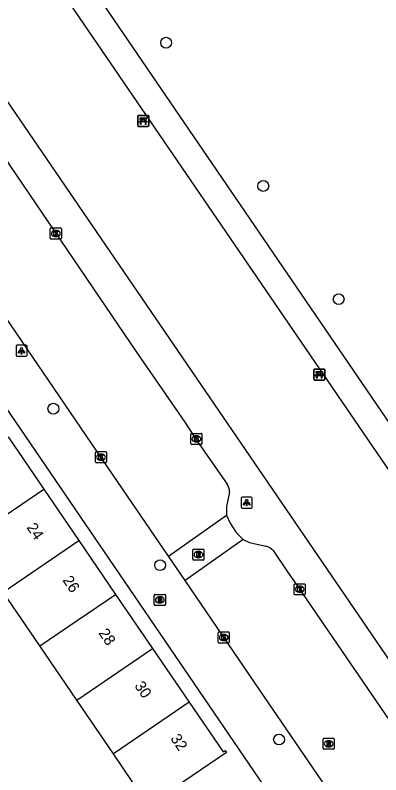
# Model space of a CAD drawing. Extents: x 158087 to 159494, y 382905 to 383981.
# Drawn here: x 158883.6 to 158916.7, y 383673.2 to 383742 of the extents above; entities that cross this region are included whole.
import ezdxf

# ---------------------------------------------------------------- set-up
doc = ezdxf.new("R2010")
doc.units = 0
for name, color, linetype in [('IMGEO_Bank', 7, 'Continuous'), ('IMGEO_Boom', 7, 'Continuous'), ('IMGEO_Brandkraan', 7, 'Continuous'), ('IMGEO_Kolk', 7, 'Continuous'), ('IMGEO_Lichtpunt', 7, 'Continuous'), ('IMGEO_Pand', 7, 'Continuous'), ('IMGEO_Pand_nummerreeks', 7, 'Continuous'), ('IMGEO_Rijbaan_lokaal_open', 7, 'Continuous'), ('IMGEO_Rioolput', 7, 'Continuous'), ('IMGEO_Voetpad_halfverhard', 7, 'Continuous'), ('IMGEO_Voetpad_open', 7, 'Continuous')]:
    doc.layers.add(name, color=color, linetype=linetype)

msp = doc.modelspace()

# ---------------------------------------------------------------- linework, layer by layer
at = {"layer": 'IMGEO_Bank'}
for p, q in [((158894.706, 383732.019), (158894.706, 383732.86)), ((158894.706, 383732.86), (158894.706, 383732.019)), ((158894.781, 383732.944), (158895.622, 383732.944)), ((158895.622, 383732.944), (158894.781, 383732.944)), ((158895.403, 383732.342), (158895.01, 383732.342)), ((158895.015, 383732.45), (158895.015, 383732.556)), ((158895.059, 383732.556), (158895.059, 383732.45)), ((158895.347, 383732.562), (158895.065, 383732.562)), ((158895.065, 383732.444), (158895.347, 383732.444)), ((158895.353, 383732.45), (158895.353, 383732.556)), ((158895.397, 383732.556), (158895.397, 383732.45)), ((158895.706, 383732.869), (158895.706, 383732.028)), ((158895.706, 383732.028), (158895.706, 383732.869)), ((158895.631, 383731.944), (158894.79, 383731.944)), ((158894.79, 383731.944), (158895.631, 383731.944)), ((158910.632, 383709.046), (158910.632, 383709.887)), ((158910.632, 383709.887), (158910.632, 383709.046)), ((158910.707, 383709.971), (158911.548, 383709.971)), ((158911.548, 383709.971), (158910.707, 383709.971)), ((158910.941, 383709.477), (158910.941, 383709.583)), ((158910.985, 383709.583), (158910.985, 383709.477)), ((158911.273, 383709.589), (158910.991, 383709.589)), ((158911.279, 383709.477), (158911.279, 383709.583)), ((158911.323, 383709.583), (158911.323, 383709.477)), ((158911.632, 383709.896), (158911.632, 383709.055)), ((158911.632, 383709.055), (158911.632, 383709.896)), ((158911.557, 383708.971), (158910.716, 383708.971)), ((158910.716, 383708.971), (158911.557, 383708.971)), ((158911.329, 383709.369), (158910.936, 383709.369)), ((158910.991, 383709.471), (158911.273, 383709.471))]:
    msp.add_line(p, q, dxfattribs=at)
for points in [[(158894.953, 383732.342), (158894.811, 383732.342), (158894.923, 383732.444), (158895.009, 383732.444)], [(158895.009, 383732.562), (158894.923, 383732.562), (158894.923, 383732.723), (158895.486, 383732.723), (158895.486, 383732.562), (158895.403, 383732.562)], [(158895.003, 383732.335), (158895.003, 383732.128), (158894.96, 383732.128), (158894.96, 383732.335)], [(158895.403, 383732.444), (158895.486, 383732.444), (158895.598, 383732.342), (158895.459, 383732.342)], [(158895.453, 383732.335), (158895.453, 383732.128), (158895.409, 383732.128), (158895.409, 383732.335)], [(158910.935, 383709.589), (158910.849, 383709.589), (158910.849, 383709.75), (158911.412, 383709.75), (158911.412, 383709.589), (158911.329, 383709.589)], [(158910.879, 383709.369), (158910.737, 383709.369), (158910.849, 383709.471), (158910.935, 383709.471)], [(158910.929, 383709.362), (158910.929, 383709.155), (158910.886, 383709.155), (158910.886, 383709.362)], [(158911.329, 383709.471), (158911.412, 383709.471), (158911.524, 383709.369), (158911.385, 383709.369)], [(158911.379, 383709.362), (158911.379, 383709.155), (158911.335, 383709.155), (158911.335, 383709.362)]]:
    msp.add_lwpolyline(points, dxfattribs=at)
for centre, radius, start, end in [((158894.784, 383732.866), 0.0779, 92.4484, 184.28452), ((158894.784, 383732.866), 0.0779, 92.4484, 184.28452), ((158894.953, 383732.335), 0.00671, 2.89567, 87.10433), ((158895.01, 383732.335), 0.00671, 92.89567, 177.10433), ((158895.008, 383732.555), 0.00671, 2.89567, 87.10433), ((158895.008, 383732.451), 0.00671, 272.89567, 357.10433), ((158895.065, 383732.555), 0.00671, 92.89567, 177.10433), ((158895.065, 383732.451), 0.00671, 182.89567, 267.10433), ((158895.347, 383732.555), 0.00671, 2.89567, 87.10433), ((158895.347, 383732.451), 0.00671, 272.89567, 357.10433), ((158895.404, 383732.555), 0.00671, 92.89567, 177.10433), ((158895.404, 383732.451), 0.00671, 182.89567, 267.10433), ((158895.402, 383732.335), 0.00671, 2.89567, 87.10433), ((158895.459, 383732.335), 0.00671, 92.89567, 177.10433), ((158895.628, 383732.866), 0.0779, 2.4484, 94.28452), ((158895.628, 383732.866), 0.0779, 2.4484, 94.28452), ((158894.784, 383732.022), 0.0779, 182.4484, 274.28452), ((158894.784, 383732.022), 0.0779, 182.4484, 274.28452), ((158895.628, 383732.022), 0.0779, 272.4484, 4.28452), ((158895.628, 383732.022), 0.0779, 272.4484, 4.28452), ((158910.71, 383709.893), 0.0779, 92.4484, 184.28452), ((158910.71, 383709.893), 0.0779, 92.4484, 184.28452), ((158910.934, 383709.582), 0.00671, 2.89567, 87.10433), ((158910.991, 383709.582), 0.00671, 92.89567, 177.10433), ((158911.273, 383709.582), 0.00671, 2.89567, 87.10433), ((158911.33, 383709.582), 0.00671, 92.89567, 177.10433), ((158911.554, 383709.893), 0.0779, 2.4484, 94.28452), ((158911.554, 383709.893), 0.0779, 2.4484, 94.28452), ((158910.71, 383709.049), 0.0779, 182.4484, 274.28452), ((158910.71, 383709.049), 0.0779, 182.4484, 274.28452), ((158910.879, 383709.362), 0.00671, 2.89567, 87.10433), ((158910.936, 383709.362), 0.00671, 92.89567, 177.10433), ((158910.934, 383709.478), 0.00671, 272.89567, 357.10433), ((158910.991, 383709.478), 0.00671, 182.89567, 267.10433), ((158911.273, 383709.478), 0.00671, 272.89567, 357.10433), ((158911.33, 383709.478), 0.00671, 182.89567, 267.10433), ((158911.328, 383709.362), 0.00671, 2.89567, 87.10433), ((158911.385, 383709.362), 0.00671, 92.89567, 177.10433), ((158911.554, 383709.049), 0.0779, 272.4484, 4.28452), ((158911.554, 383709.049), 0.0779, 272.4484, 4.28452)]:
    msp.add_arc(centre, radius, start, end, dxfattribs=at)
at = {"layer": 'IMGEO_Boom'}
for centre in [(158897.274, 383739.519), (158906.068, 383726.551), (158912.886, 383716.299), (158887.076, 383706.381), (158896.736, 383692.21), (158907.493, 383676.428)]:
    msp.add_circle(centre, 0.489, dxfattribs=at)
at = {"layer": 'IMGEO_Brandkraan'}
for p, q in [((158896.209, 383688.643), (158896.209, 383689.495)), ((158896.284, 383689.569), (158897.136, 383689.569)), ((158896.697, 383689.349), (158896.722, 383689.349)), ((158897.21, 383689.495), (158897.21, 383688.643)), ((158897.136, 383688.569), (158896.284, 383688.569)), ((158896.72, 383688.789), (158896.695, 383688.789))]:
    msp.add_line(p, q, dxfattribs=at)
for points in [[(158896.209, 383688.643), (158896.209, 383689.495)], [(158896.284, 383689.569), (158897.136, 383689.569)], [(158896.557, 383689.269), (158896.557, 383688.869), (158896.77, 383688.869)], [(158896.788, 383689.269), (158896.557, 383689.269)], [(158896.736, 383689.188), (158896.682, 383689.188), (158896.682, 383689.112)], [(158896.682, 383689.112), (158896.735, 383689.112)], [(158896.744, 383689.036), (158896.682, 383689.036), (158896.682, 383688.955)], [(158896.682, 383688.955), (158896.744, 383688.955)], [(158897.21, 383689.495), (158897.21, 383688.643)], [(158897.136, 383688.569), (158896.284, 383688.569)]]:
    msp.add_lwpolyline(points, dxfattribs=at)
for centre, radius, start, end in [((158896.286, 383689.493), 0.0765, 91.55205, 178.44795), ((158896.286, 383689.493), 0.0765, 91.55205, 178.44795), ((158896.737, 383689.15), 0.0379, 267.82845, 90.93552), ((158896.745, 383688.995), 0.0404, 269.87594, 90.50774), ((158896.792, 383689.124), 0.145, 59.4692, 91.53667), ((158896.817, 383689.171), 0.0922, 285.51372, 58.15012), ((158896.822, 383688.979), 0.105, 301.31148, 78.98903), ((158897.134, 383689.493), 0.0765, 1.55205, 88.44795), ((158897.134, 383689.493), 0.0765, 1.55205, 88.44795), ((158896.286, 383688.645), 0.0765, 181.55205, 268.44795), ((158896.286, 383688.645), 0.0765, 181.55205, 268.44795), ((158896.776, 383689.12), 0.251, 268.66757, 293.53466), ((158897.134, 383688.645), 0.0765, 271.55205, 358.44795), ((158897.134, 383688.645), 0.0765, 271.55205, 358.44795)]:
    msp.add_arc(centre, radius, start, end, dxfattribs=at)
for centre, major_axis, ratio, start_param, end_param in [((158896.696, 383689.069), (-0.387, 0.002), 0.722429, 4.712389, 7.853982), ((158896.721, 383689.069), (-0.39, 0.002), 0.717154, 1.570796, 4.712389)]:
    msp.add_ellipse(centre, major_axis=major_axis, ratio=ratio, start_param=start_param, end_param=end_param, dxfattribs=at)
at = {"layer": 'IMGEO_Kolk'}
for p, q in [((158886.8, 383721.818), (158886.8, 383722.67)), ((158886.875, 383722.744), (158887.727, 383722.744)), ((158887.801, 383722.67), (158887.801, 383721.818)), ((158887.311, 383721.964), (158887.286, 383721.964)), ((158887.288, 383722.524), (158887.313, 383722.524)), ((158887.727, 383721.744), (158886.875, 383721.744)), ((158899.593, 383704.143), (158900.445, 383704.143)), ((158899.518, 383703.217), (158899.518, 383704.069)), ((158900.006, 383703.923), (158900.031, 383703.923)), ((158900.519, 383704.069), (158900.519, 383703.217)), ((158900.445, 383703.143), (158899.593, 383703.143)), ((158900.029, 383703.363), (158900.004, 383703.363)), ((158890.881, 383701.565), (158890.881, 383702.417)), ((158890.956, 383702.491), (158891.808, 383702.491)), ((158891.369, 383702.271), (158891.394, 383702.271)), ((158891.882, 383702.417), (158891.882, 383701.565)), ((158891.808, 383701.491), (158890.956, 383701.491)), ((158891.392, 383701.711), (158891.367, 383701.711)), ((158908.857, 383689.602), (158908.857, 383690.454)), ((158908.932, 383690.528), (158909.784, 383690.528)), ((158909.858, 383690.454), (158909.858, 383689.602)), ((158909.368, 383689.748), (158909.343, 383689.748)), ((158909.345, 383690.308), (158909.37, 383690.308)), ((158909.784, 383689.528), (158908.932, 383689.528)), ((158901.994, 383685.236), (158901.994, 383686.088)), ((158902.069, 383686.162), (158902.921, 383686.162)), ((158902.482, 383685.942), (158902.507, 383685.942)), ((158902.995, 383686.088), (158902.995, 383685.236)), ((158902.921, 383685.162), (158902.069, 383685.162)), ((158902.505, 383685.382), (158902.48, 383685.382))]:
    msp.add_line(p, q, dxfattribs=at)
for points in [[(158886.8, 383721.818), (158886.8, 383722.67)], [(158886.875, 383722.744), (158887.727, 383722.744)], [(158887.801, 383722.67), (158887.801, 383721.818)], [(158887.121, 383722.444), (158887.244, 383722.444), (158887.244, 383722.293), (158887.374, 383722.444), (158887.538, 383722.444), (158887.392, 383722.293), (158887.545, 383722.044), (158887.393, 383722.044), (158887.308, 383722.208), (158887.244, 383722.141), (158887.244, 383722.044), (158887.121, 383722.044), (158887.121, 383722.444)], [(158887.727, 383721.744), (158886.875, 383721.744)], [(158899.593, 383704.143), (158900.445, 383704.143)], [(158899.518, 383703.217), (158899.518, 383704.069)], [(158899.839, 383703.843), (158899.962, 383703.843), (158899.962, 383703.692), (158900.092, 383703.843), (158900.256, 383703.843), (158900.11, 383703.692), (158900.263, 383703.443), (158900.111, 383703.443), (158900.026, 383703.607), (158899.962, 383703.54), (158899.962, 383703.443), (158899.839, 383703.443), (158899.839, 383703.843)], [(158900.519, 383704.069), (158900.519, 383703.217)], [(158900.445, 383703.143), (158899.593, 383703.143)], [(158890.881, 383701.565), (158890.881, 383702.417)], [(158890.956, 383702.491), (158891.808, 383702.491)], [(158891.202, 383702.191), (158891.325, 383702.191), (158891.325, 383702.04), (158891.455, 383702.191), (158891.619, 383702.191), (158891.473, 383702.04), (158891.626, 383701.791), (158891.474, 383701.791), (158891.389, 383701.955), (158891.325, 383701.888), (158891.325, 383701.791), (158891.202, 383701.791), (158891.202, 383702.191)], [(158891.882, 383702.417), (158891.882, 383701.565)], [(158891.808, 383701.491), (158890.956, 383701.491)], [(158908.857, 383689.602), (158908.857, 383690.454)], [(158908.932, 383690.528), (158909.784, 383690.528)], [(158909.858, 383690.454), (158909.858, 383689.602)], [(158909.178, 383690.228), (158909.301, 383690.228), (158909.301, 383690.077), (158909.431, 383690.228), (158909.595, 383690.228), (158909.449, 383690.077), (158909.602, 383689.828), (158909.45, 383689.828), (158909.365, 383689.992), (158909.301, 383689.925), (158909.301, 383689.828), (158909.178, 383689.828), (158909.178, 383690.228)], [(158909.784, 383689.528), (158908.932, 383689.528)], [(158901.994, 383685.236), (158901.994, 383686.088)], [(158902.069, 383686.162), (158902.921, 383686.162)], [(158902.315, 383685.862), (158902.438, 383685.862), (158902.438, 383685.711), (158902.568, 383685.862), (158902.732, 383685.862), (158902.586, 383685.711), (158902.739, 383685.462), (158902.587, 383685.462), (158902.502, 383685.626), (158902.438, 383685.559), (158902.438, 383685.462), (158902.315, 383685.462), (158902.315, 383685.862)], [(158902.995, 383686.088), (158902.995, 383685.236)], [(158902.921, 383685.162), (158902.069, 383685.162)]]:
    msp.add_lwpolyline(points, dxfattribs=at)
for centre, start, end in [((158886.877, 383722.668), 91.55205, 178.44795), ((158886.877, 383722.668), 91.55205, 178.44795), ((158887.725, 383722.668), 1.55205, 88.44795), ((158887.725, 383722.668), 1.55205, 88.44795), ((158886.877, 383721.82), 181.55205, 268.44795), ((158886.877, 383721.82), 181.55205, 268.44795), ((158887.725, 383721.82), 271.55205, 358.44795), ((158887.725, 383721.82), 271.55205, 358.44795), ((158899.595, 383704.067), 91.55205, 178.44795), ((158899.595, 383704.067), 91.55205, 178.44795), ((158900.443, 383704.067), 1.55205, 88.44795), ((158900.443, 383704.067), 1.55205, 88.44795), ((158899.595, 383703.219), 181.55205, 268.44795), ((158899.595, 383703.219), 181.55205, 268.44795), ((158900.443, 383703.219), 271.55205, 358.44795), ((158900.443, 383703.219), 271.55205, 358.44795), ((158890.958, 383702.415), 91.55205, 178.44795), ((158890.958, 383702.415), 91.55205, 178.44795), ((158891.806, 383702.415), 1.55205, 88.44795), ((158891.806, 383702.415), 1.55205, 88.44795), ((158890.958, 383701.567), 181.55205, 268.44795), ((158890.958, 383701.567), 181.55205, 268.44795), ((158891.806, 383701.567), 271.55205, 358.44795), ((158891.806, 383701.567), 271.55205, 358.44795), ((158908.934, 383690.452), 91.55205, 178.44795), ((158908.934, 383690.452), 91.55205, 178.44795), ((158909.782, 383690.452), 1.55205, 88.44795), ((158909.782, 383690.452), 1.55205, 88.44795), ((158908.934, 383689.604), 181.55205, 268.44795), ((158908.934, 383689.604), 181.55205, 268.44795), ((158909.782, 383689.604), 271.55205, 358.44795), ((158909.782, 383689.604), 271.55205, 358.44795), ((158902.071, 383686.086), 91.55205, 178.44795), ((158902.071, 383686.086), 91.55205, 178.44795), ((158902.919, 383686.086), 1.55205, 88.44795), ((158902.919, 383686.086), 1.55205, 88.44795), ((158902.071, 383685.238), 181.55205, 268.44795), ((158902.071, 383685.238), 181.55205, 268.44795), ((158902.919, 383685.238), 271.55205, 358.44795), ((158902.919, 383685.238), 271.55205, 358.44795)]:
    msp.add_arc(centre, 0.0765, start, end, dxfattribs=at)
for centre, major_axis, ratio, start_param, end_param in [((158887.287, 383722.244), (-0.387, 0.002), 0.722429, 4.712389, 7.853982), ((158887.312, 383722.244), (-0.39, 0.002), 0.717154, 1.570796, 4.712389), ((158900.005, 383703.643), (-0.387, 0.002), 0.722429, 4.712389, 7.853982), ((158900.03, 383703.643), (-0.39, 0.002), 0.717154, 1.570796, 4.712389), ((158891.368, 383701.991), (-0.387, 0.002), 0.722429, 4.712389, 7.853982), ((158891.393, 383701.991), (-0.39, 0.002), 0.717154, 1.570796, 4.712389), ((158909.344, 383690.028), (-0.387, 0.002), 0.722429, 4.712389, 7.853982), ((158909.369, 383690.028), (-0.39, 0.002), 0.717154, 1.570796, 4.712389), ((158902.481, 383685.662), (-0.387, 0.002), 0.722429, 4.712389, 7.853982), ((158902.506, 383685.662), (-0.39, 0.002), 0.717154, 1.570796, 4.712389)]:
    msp.add_ellipse(centre, major_axis=major_axis, ratio=ratio, start_param=start_param, end_param=end_param, dxfattribs=at)
at = {"layer": 'IMGEO_Lichtpunt'}
for p, q in [((158883.696, 383712.035), (158883.696, 383711.228)), ((158883.696, 383712.035), (158883.696, 383711.228)), ((158884.598, 383712.13), (158883.79, 383712.13)), ((158884.598, 383712.13), (158883.79, 383712.13)), ((158884.692, 383711.228), (158884.692, 383712.035)), ((158884.692, 383711.228), (158884.692, 383712.035)), ((158883.79, 383711.134), (158884.598, 383711.134)), ((158883.79, 383711.134), (158884.598, 383711.134)), ((158904.064, 383698.277), (158904.064, 383697.47)), ((158904.064, 383698.277), (158904.064, 383697.47)), ((158904.966, 383698.372), (158904.158, 383698.372)), ((158904.966, 383698.372), (158904.158, 383698.372)), ((158905.06, 383697.47), (158905.06, 383698.277)), ((158905.06, 383697.47), (158905.06, 383698.277)), ((158904.158, 383697.376), (158904.966, 383697.376)), ((158904.158, 383697.376), (158904.966, 383697.376))]:
    msp.add_line(p, q, dxfattribs=at)
for points in [[(158884.07, 383711.699), (158884.109, 383711.671), (158883.921, 383711.409), (158883.883, 383711.436), (158884.07, 383711.699)], [(158884.172, 383711.651), (158884.219, 383711.651), (158884.219, 383711.329), (158884.172, 383711.329), (158884.172, 383711.651)], [(158884.282, 383711.671), (158884.32, 383711.698), (158884.507, 383711.436), (158884.468, 383711.408), (158884.282, 383711.671)], [(158904.438, 383697.941), (158904.477, 383697.913), (158904.289, 383697.651), (158904.251, 383697.678), (158904.438, 383697.941)], [(158904.54, 383697.893), (158904.587, 383697.893), (158904.587, 383697.571), (158904.54, 383697.571), (158904.54, 383697.893)], [(158904.65, 383697.913), (158904.688, 383697.94), (158904.875, 383697.678), (158904.836, 383697.65), (158904.65, 383697.913)]]:
    msp.add_lwpolyline(points, dxfattribs=at)
for centre in [(158884.195, 383711.833), (158904.563, 383698.075)]:
    msp.add_circle(centre, 0.0994, dxfattribs=at)
for centre, start, end in [((158883.79, 383712.035), 90, 180), ((158883.79, 383712.035), 90, 180), ((158884.598, 383712.035), 0, 90), ((158884.598, 383712.035), 0, 90), ((158883.79, 383711.228), 180, 270), ((158883.79, 383711.228), 180, 270), ((158884.598, 383711.228), 270, 0), ((158884.598, 383711.228), 270, 360), ((158904.158, 383698.277), 90, 180), ((158904.158, 383698.277), 90, 180), ((158904.966, 383698.277), 0, 90), ((158904.966, 383698.277), 0, 90), ((158904.158, 383697.47), 180, 270), ((158904.158, 383697.47), 180, 270), ((158904.966, 383697.47), 270, 0), ((158904.966, 383697.47), 270, 360)]:
    msp.add_arc(centre, 0.0946, start, end, dxfattribs=at)
at = {"layer": 'IMGEO_Pand'}
for points in [[(158882.992, 383703.826), (158886.204, 383699.11)], [(158879.357, 383694.446), (158886.204, 383699.11)], [(158886.204, 383699.11), (158889.381, 383694.447)], [(158882.534, 383689.782), (158889.381, 383694.447)], [(158889.381, 383694.447), (158892.708, 383689.563)], [(158885.86, 383684.898), (158882.534, 383689.782)], [(158885.86, 383684.898), (158892.708, 383689.563)], [(158892.708, 383689.563), (158896.044, 383684.665)], [(158889.196, 383680), (158885.86, 383684.898)], [(158889.196, 383680), (158896.044, 383684.665)], [(158896.044, 383684.665), (158899.353, 383679.808)], [(158892.504, 383675.143), (158889.196, 383680)], [(158899.353, 383679.808), (158902.426, 383675.296), (158902.609, 383675.42), (158902.732, 383675.238), (158893.426, 383668.9), (158892.757, 383669.884), (158895.032, 383671.431), (158892.504, 383675.143)], [(158899.353, 383679.808), (158892.504, 383675.143)]]:
    msp.add_lwpolyline(points, dxfattribs=at)
at = {"layer": 'IMGEO_Rijbaan_lokaal_open'}
for points in [[(158874.334, 383741.238), (158880.296, 383732.548), (158894.606, 383711.495), (158898.975, 383705.156), (158900.091, 383703.448), (158902.806, 383699.557)], [(158897.486, 383693.024), (158892.937, 383699.71), (158867.748, 383736.679)], [(158903.002, 383698.833), (158902.733, 383697.537), (158902.726, 383696.746)], [(158897.486, 383693.024), (158902.726, 383696.746)], [(158902.726, 383696.746), (158903.06, 383696.019), (158903.62, 383695.161), (158904.234, 383694.523)], [(158904.234, 383694.523), (158898.991, 383690.813)], [(158904.234, 383694.523), (158904.834, 383694.251), (158906.285, 383693.924)], [(158906.952, 383693.532), (158908.322, 383691.513), (158908.842, 383690.781), (158918.643, 383676.448)], [(158898.991, 383690.813), (158897.486, 383693.024)], [(158913.835, 383669.075), (158905.289, 383681.558), (158898.991, 383690.813)]]:
    msp.add_lwpolyline(points, dxfattribs=at)
for centre, radius, start, end in [((158901.805, 383698.897), 1.199, 356.91944, 33.3764), ((158906.049, 383692.76), 1.188, 40.55314, 78.56083)]:
    msp.add_arc(centre, radius, start, end, dxfattribs=at)
at = {"layer": 'IMGEO_Rioolput'}
for p, q in [((158899.702, 383692.742), (158899.702, 383693.594)), ((158899.777, 383693.668), (158900.629, 383693.668)), ((158900.19, 383693.448), (158900.215, 383693.448)), ((158900.703, 383693.594), (158900.703, 383692.742)), ((158900.629, 383692.668), (158899.777, 383692.668)), ((158900.213, 383692.888), (158900.188, 383692.888)), ((158911.479, 383675.614), (158911.479, 383676.466)), ((158911.554, 383676.54), (158912.406, 383676.54)), ((158911.967, 383676.32), (158911.992, 383676.32)), ((158912.48, 383676.466), (158912.48, 383675.614)), ((158912.406, 383675.54), (158911.554, 383675.54)), ((158911.99, 383675.76), (158911.965, 383675.76))]:
    msp.add_line(p, q, dxfattribs=at)
for points in [[(158899.702, 383692.742), (158899.702, 383693.594)], [(158899.777, 383693.668), (158900.629, 383693.668)], [(158900.291, 383693.366), (158900.039, 383693.368), (158900.039, 383692.968)], [(158900.039, 383692.968), (158900.163, 383692.968), (158900.163, 383693.13), (158900.174, 383693.13)], [(158900.217, 383693.287), (158900.163, 383693.287), (158900.163, 383693.206)], [(158900.163, 383693.206), (158900.215, 383693.206)], [(158900.221, 383693.101), (158900.292, 383692.968), (158900.432, 383692.968), (158900.367, 383693.094)], [(158900.703, 383693.594), (158900.703, 383692.742)], [(158900.629, 383692.668), (158899.777, 383692.668)], [(158911.479, 383675.614), (158911.479, 383676.466)], [(158911.554, 383676.54), (158912.406, 383676.54)], [(158912.068, 383676.238), (158911.816, 383676.24), (158911.816, 383675.84)], [(158911.816, 383675.84), (158911.94, 383675.84), (158911.94, 383676.002), (158911.951, 383676.002)], [(158911.994, 383676.159), (158911.94, 383676.159), (158911.94, 383676.078)], [(158911.94, 383676.078), (158911.992, 383676.078)], [(158911.998, 383675.973), (158912.069, 383675.84), (158912.209, 383675.84), (158912.144, 383675.966)], [(158912.48, 383676.466), (158912.48, 383675.614)], [(158912.406, 383675.54), (158911.554, 383675.54)]]:
    msp.add_lwpolyline(points, dxfattribs=at)
for centre, radius, start, end in [((158899.779, 383693.592), 0.0765, 91.55205, 178.44795), ((158899.779, 383693.592), 0.0765, 91.55205, 178.44795), ((158900.173, 383693.077), 0.0533, 26.02933, 88.69889), ((158900.199, 383693.395), 0.19, 274.7715, 282.96867), ((158900.223, 383693.191), 0.0964, 77.00612, 93.18647), ((158900.237, 383693.248), 0.0378, 276.66336, 79.67722), ((158900.29, 383693.256), 0.109, 350.36119, 89.41601), ((158900.288, 383693.256), 0.112, 277.58423, 350.98172), ((158900.272, 383693.041), 0.108, 29.51342, 73.79051), ((158900.627, 383693.592), 0.0765, 1.55205, 88.44795), ((158900.627, 383693.592), 0.0765, 1.55205, 88.44795), ((158899.779, 383692.744), 0.0765, 181.55205, 268.44795), ((158899.779, 383692.744), 0.0765, 181.55205, 268.44795), ((158900.627, 383692.744), 0.0765, 271.55205, 358.44795), ((158900.627, 383692.744), 0.0765, 271.55205, 358.44795), ((158911.556, 383676.464), 0.0765, 91.55205, 178.44795), ((158911.556, 383676.464), 0.0765, 91.55205, 178.44795), ((158911.95, 383675.949), 0.0533, 26.02933, 88.69889), ((158911.976, 383676.267), 0.19, 274.7715, 282.96867), ((158912, 383676.063), 0.0964, 77.00612, 93.18647), ((158912.014, 383676.12), 0.0378, 276.66336, 79.67722), ((158912.067, 383676.128), 0.109, 350.36119, 89.41601), ((158912.065, 383676.128), 0.112, 277.58423, 350.98172), ((158912.049, 383675.913), 0.108, 29.51342, 73.79051), ((158912.404, 383676.464), 0.0765, 1.55205, 88.44795), ((158912.404, 383676.464), 0.0765, 1.55205, 88.44795), ((158911.556, 383675.616), 0.0765, 181.55205, 268.44795), ((158911.556, 383675.616), 0.0765, 181.55205, 268.44795), ((158912.404, 383675.616), 0.0765, 271.55205, 358.44795), ((158912.404, 383675.616), 0.0765, 271.55205, 358.44795)]:
    msp.add_arc(centre, radius, start, end, dxfattribs=at)
for centre, major_axis, ratio, start_param, end_param in [((158900.189, 383693.168), (-0.387, 0.002), 0.722429, 4.712389, 7.853982), ((158900.214, 383693.168), (-0.39, 0.002), 0.717154, 1.570796, 4.712389), ((158911.966, 383676.04), (-0.387, 0.002), 0.722429, 4.712389, 7.853982), ((158911.991, 383676.04), (-0.39, 0.002), 0.717154, 1.570796, 4.712389)]:
    msp.add_ellipse(centre, major_axis=major_axis, ratio=ratio, start_param=start_param, end_param=end_param, dxfattribs=at)
at = {"layer": 'IMGEO_Voetpad_halfverhard'}
for points in [[(158934.141, 383680.698), (158888.747, 383747.242), (158891.321, 383748.735), (158894.023, 383750)], [(158886.606, 383745.939), (158931.596, 383680.051), (158921.65, 383677.526)]]:
    msp.add_lwpolyline(points, dxfattribs=at)
at = {"layer": 'IMGEO_Voetpad_open'}
for points in [[(158906.559, 383671.6), (158853.135, 383750), (158851.46, 383752.457)], [(158921.65, 383677.526), (158878.317, 383740.919)]]:
    msp.add_lwpolyline(points, dxfattribs=at)

# ---------------------------------------------------------------- texts
at = {"layer": 'IMGEO_Pand_nummerreeks'}
for s, p in [('24', (158884.61, 383695.625)), ('26', (158887.863, 383690.849)), ('28', (158891.118, 383686.07)), ('30', (158894.371, 383681.294)), ('32', (158897.622, 383676.522))]:
    msp.add_text(s, height=1, rotation=304.26186, dxfattribs=at).set_placement(p)

doc.saveas('drawing.dxf')
